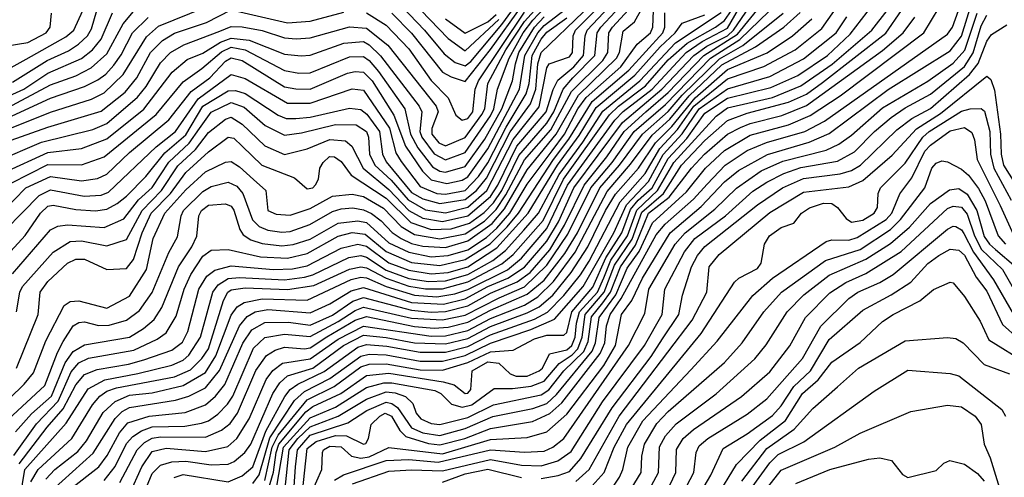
# Model space of a CAD drawing. Extents: x 501367 to 657802, y 482273 to 547541.
# Tile 405 of 656: x 612676 to 616166, y 507597 to 509222. Entities that reach past the tile are written whole.
import ezdxf

# ---------------------------------------------------------------- set-up
doc = ezdxf.new("R2010")
doc.units = 0

msp = doc.modelspace()

# ---------------------------------------------------------------- linework, layer by layer
at = {"layer": '0CON20XD'}
for points in [[(612650.2, 508319.8), (612785, 508475.3), (612810.9, 508489.1), (612845, 508493.9), (612975.4, 508484.6), (613045, 508514.8), (613097.5, 508582.5), (613145, 508626), (613205, 508715.6), (613276.8, 508783.2), (613313.2, 508835), (613355, 508894), (613425, 508928.2), (613471.5, 508911.5), (613545.7, 508845.7), (613615, 508812.4), (613675, 508819.7), (613795, 508849.9), (613868.1, 508848.1), (613905.6, 508825), (613912.7, 508805), (613916.4, 508745), (613935.4, 508705), (613992.7, 508652.7), (614052.7, 508582.7), (614115, 508547.2), (614185, 508535.7), (614265, 508556.4), (614331.9, 508615), (614425, 508796), (614517, 508913), (614545, 509051.1), (614553.3, 509065), (614625, 509089.8), (614635.1, 509105), (614638.4, 509165), (614646.8, 509185), (614922.5, 509465)], [(612789.6, 507550.4), (612936.8, 507683.2), (613013.7, 507806.3), (613039.3, 507830.7), (613065, 507844.7), (613228.3, 507871.7), (613275, 507885.9), (613335, 507915.1), (613384, 507976), (613455, 508135.6), (613482.2, 508167.8), (613510.3, 508185), (613555, 508192.5), (613705, 508181.1), (613775, 508212.9), (613850.8, 508259.2), (613895, 508270.8), (614065, 508218.3), (614177.7, 508212.3), (614255, 508231), (614335, 508274.4), (614405.8, 508304.2), (614465, 508343), (614545, 508435.1), (614585.9, 508504.1), (614640.2, 508625), (614812.8, 508857.2), (614951.8, 508975), (615065.5, 509095), (615111.8, 509128.2), (615184.9, 509165), (615206.9, 509185), (615335.7, 509374.3)], [(612855, 507555.4), (612956.5, 507635), (612985.7, 507674.3), (613029.5, 507755), (613059, 507791), (613135, 507814.7), (613262.6, 507827.4), (613335, 507854.8), (613369.7, 507885), (613402.6, 507927.4), (613466.9, 508073.1), (613499.2, 508120.8), (613545, 508147.3), (613628.5, 508148.5), (613705, 508137.6), (613785, 508173.3), (613857, 508223), (613895, 508235.9), (614065, 508190.6), (614135, 508183.3), (614185, 508185.5), (614264.1, 508205.9), (614345, 508251.3), (614439.2, 508290.8), (614485, 508325), (614554.7, 508405.3), (614607.6, 508492.4), (614676.6, 508635), (614757.6, 508735), (614818.5, 508825), (614895.7, 508895), (614975, 508963.9), (615101.7, 509095), (615220, 509170), (615362.8, 509345)], [(612585.5, 507825), (612691.9, 507928.1), (612725, 507968.4), (612768, 508082), (612833.1, 508206.9), (612855, 508221.2), (612885, 508223.5), (612985, 508198.1), (613065, 508240.2), (613124.9, 508335.1), (613148.8, 508445), (613190.9, 508535), (613265, 508617.9), (613335, 508682.3), (613405, 508716), (613425, 508718.7), (613455, 508699.4), (613504.1, 508654.1), (613547.9, 508615), (613555.5, 508545), (613585, 508531.3), (613635, 508528.4), (613705, 508551.3), (613785, 508595.1), (613855, 508602.2), (613895, 508594.4), (613965, 508552.9), (614027.9, 508488), (614075, 508459.3), (614165, 508443.5), (614255, 508462.1), (614323.3, 508506.7), (614365, 508548.1), (614399.6, 508600.4), (614465, 508724.2), (614558.9, 508831.1), (614632.6, 508967.4), (614743.3, 509076.7), (614760.6, 509105), (614764.3, 509175), (614777.1, 509195), (614878.4, 509305)], [(612664.8, 508185), (612675.8, 508255), (612685.9, 508275), (612795, 508396.3), (612855, 508433.9), (612895, 508436.9), (612985, 508418.8), (613055, 508441), (613109.5, 508545), (613178.3, 508615), (613236.9, 508703.1), (613298.9, 508761.1), (613345, 508821.6), (613405, 508868.7), (613425, 508875.2), (613465, 508851.2), (613545, 508773.7), (613615, 508742.7), (613695, 508762.8), (613775, 508796.2), (613831.3, 508791.4), (613853, 508773), (613892.9, 508695), (613985, 508619.4), (614055, 508544), (614105, 508517.3), (614174.6, 508505.4), (614265, 508525.2), (614345, 508594.4), (614371.2, 508635), (614437.7, 508772.3), (614541.9, 508895), (614566.5, 508973.5), (614583.2, 509006.8), (614639.9, 509055), (614674.5, 509095), (614680.5, 509165), (614688, 509185), (614805, 509310.6)], [(612664.8, 507985), (612741.3, 508175), (612747.9, 508255), (612775, 508293), (612845, 508358), (612875, 508372.3), (612905, 508371.6), (612985, 508335.4), (613055, 508338.1), (613078.9, 508371.1), (613110.3, 508465), (613141.7, 508535), (613210, 508605), (613265, 508679.4), (613345, 508753.1), (613415, 508805.2), (613435, 508801), (613465, 508773), (613534.2, 508705), (613649.9, 508659.9), (613695, 508621.4), (613715, 508624.8), (613725, 508635.6), (613735, 508656.2), (613740, 508695), (613751.4, 508715), (613774.4, 508735.6), (613791.9, 508735), (613815, 508718.8), (613850.4, 508670.4), (613975, 508588), (614061.9, 508501.9), (614135, 508477.5), (614205, 508479.3), (614270.8, 508499.2), (614322.1, 508537.9), (614355, 508571.7), (614385, 508616), (614445, 508740), (614545, 508854), (614569, 508895), (614602.6, 508975), (614637.1, 509015), (614715.3, 509095), (614723.5, 509175), (614736.3, 509195), (614837.8, 509305)], [(612768.7, 507591.3), (612799.8, 507625), (612881.4, 507688.6), (612912.9, 507727.1), (612972.2, 507827.8), (613013.8, 507866.2), (613065, 507888.9), (613145, 507897.3), (613255, 507922.9), (613335, 507969.3), (613370.8, 508029.2), (613425, 508172.7), (613447.3, 508202.7), (613471.5, 508218.5), (613535, 508230.8), (613695, 508226.3), (613850.9, 508299.1), (613885, 508307.3), (613905, 508305.3), (613974.8, 508274.8), (614075, 508243.9), (614155, 508238.2), (614218.9, 508248.9), (614265, 508264.2), (614405, 508334), (614454.7, 508375), (614545, 508481.1), (614617.9, 508635), (614785.3, 508864.7), (614815, 508896.4), (614917.5, 508975), (615038.7, 509105), (615095.7, 509144.3), (615185, 509191.8), (615255, 509313.1)], [(613976.5, 509326.5), (614111.1, 509185), (614180.5, 509100.5), (614220, 509070), (614255, 509057.6), (614275, 509073.1), (614385, 509205), (614469.1, 509320.9)], [(614033.6, 509323.6), (614194.5, 509155), (614255, 509111.4), (614375, 509222.4)], [(612575, 508809.8), (612785, 508893.9), (612930.4, 508939.6), (612975, 508962.3), (613042.6, 509027.4), (613125, 509161.2), (613168.3, 509198.3), (613335, 509266.2)], [(612592, 508718), (612753.3, 508786.7), (612935, 508832.2), (612985, 508853.8), (613093.5, 508946.5), (613124.1, 508985), (613175, 509068.7), (613210.6, 509105), (613257.5, 509132.5), (613385, 509181.4), (613425, 509197.5), (613465, 509196.2), (613535, 509183.5), (613615, 509156.9), (613655.7, 509154.3), (613705, 509157.6), (613845, 509196.2), (613905, 509192), (613981.2, 509131.2), (614151.8, 508915), (614159.1, 508895), (614137.4, 508835), (614137.4, 508815), (614161.2, 508785), (614185, 508774.1), (614255, 508803.8), (614313.8, 508885), (614324.3, 508905.7), (614335.9, 508995), (614399.7, 509115), (614465, 509215.9), (614535, 509293.1)], [(612975, 507586.5), (613013.8, 507636.2), (613055, 507717.3), (613077.3, 507742.7), (613107.2, 507762.8), (613145, 507776.1), (613260.8, 507779.2), (613320.4, 507789.6), (613345, 507798.1), (613377.9, 507822.1), (613412.9, 507857.1), (613430.9, 507885), (613504.4, 508055.6), (613545, 508094), (613615, 508105.8), (613705, 508096.9), (613805, 508149.9), (613865, 508189.5), (613895, 508201.4), (614065, 508162.5), (614175, 508156.1), (614255, 508173.3), (614375.6, 508234.4), (614465, 508274.1), (614545, 508350.6), (614619.3, 508460.7), (614700.1, 508625), (614776.1, 508715), (614854.7, 508825), (614965, 508920.8), (615124.6, 509085), (615229, 509151), (615367.4, 509285)], [(613223.3, 507596.6), (613255, 507607.3), (613415, 507581.8), (613465, 507602.4), (613501.9, 507635), (613548.9, 507761.1), (613615.4, 507884.6), (613635, 507908.8), (613662.1, 507927.9), (613755, 507972.6), (613875, 508059.4), (613905, 508069.1), (613976.9, 508063.1), (614095, 508041.7), (614185, 508041.1), (614265, 508062), (614345, 508103.2), (614501, 508159), (614546.4, 508183.6), (614605, 508242.3), (614663.4, 508316.6), (614695, 508364.9), (614804.3, 508575.7), (614893.8, 508676.2), (614945, 508764.7), (615008.2, 508831.8), (615065.7, 508914.3), (615185, 509011.3), (615314.5, 509055.5), (615424.8, 509115), (615520, 509190), (615578.8, 509275)], [(613545, 507586.2), (613570.3, 507705), (613592.5, 507747.5), (613695, 507872.7), (613790.2, 507919.8), (613885, 507989.7), (613915, 507998.9), (613975, 508000.4), (614095, 507979), (614175, 507977.2), (614264.8, 508005), (614345, 508042.8), (614425, 508049.2), (614501, 508089), (614545, 508102.4), (614605, 508102.5), (614615, 508110.9), (614633.8, 508185), (614707.6, 508272.4), (614753.6, 508376.4), (614811, 508465), (614841.8, 508548.2), (614868.5, 508581.5), (614917.7, 508625), (614975, 508729.6), (615040.4, 508799.6), (615105, 508890.3), (615185, 508943.4), (615339, 508981), (615435, 509024.2), (615540, 509095), (615619.6, 509170.4), (615700.3, 509275)], [(613711.8, 507545), (613747.3, 507625), (613749, 507685), (613753.1, 507695), (613775, 507708.3), (613815, 507705.1), (613852.5, 507672.5), (613885, 507665.1), (613915, 507670.1), (613985, 507703.5), (614175, 507681.3), (614345, 507732.2), (614475, 507739.2), (614545, 507758.5), (614615, 507821.8), (614746.2, 507993.8), (614787.5, 508065), (614809.5, 508175), (614845.4, 508224.6), (614884.3, 508304.3), (614981.5, 508465), (615091.5, 508558.5), (615175, 508646), (615224.1, 508685.9), (615327, 508743), (615475, 508787.3), (615545, 508817.8), (615755, 508974.1), (615975, 509111.4), (616015, 509163.4), (616055.5, 509294.5)], [(613995, 509245.2), (614065, 509173.8), (614175, 509035.8), (614205, 509018.9), (614255, 509002.8), (614345, 509115.7), (614457.5, 509272.5)], [(612075, 509242.1), (612117, 509217), (612139.1, 509185), (612185.2, 508995), (612193.2, 508905), (612224.4, 508874.4), (612265, 508864.8), (612296.8, 508866.8), (612335, 508878.4), (612494.6, 508985.4), (612601.9, 509028.1), (612698.5, 509081.5), (612839.1, 509160.9), (612867.7, 509185), (612899.2, 509255)], [(612181.5, 509261.5), (612215, 509111.1), (612276.2, 508975), (612299.4, 508949.4), (612335, 508945.2), (612414.7, 508985), (612456.8, 509023.2), (612554.7, 509055.3), (612599.2, 509090.8), (612631.2, 509128.8), (612705, 509140.9), (612769.5, 509175), (612784.2, 509195), (612788.2, 509245)], [(612585, 508927.7), (612691, 508975), (612775, 509031.7), (612895, 509084.1), (612933.4, 509115), (612965, 509153.1), (613005, 509246)], [(612592.1, 508345), (612695, 508455.7), (612749.7, 508535), (612775, 508559.9), (612795, 508563.2), (612875, 508547.9), (612945, 508543.2), (612985, 508549), (613021.2, 508568.8), (613055, 508595.2), (613122.4, 508665), (613190.8, 508749.2), (613265, 508813.1), (613325.4, 508914.6), (613415, 508969.7), (613441, 508971), (613475, 508959.7), (613592.7, 508882.7), (613620.7, 508870.7), (613655, 508870.5), (613705, 508875.8), (613845, 508907.7), (613885, 508902.8), (613906.8, 508886.8), (613951.1, 508825), (613962.3, 508745), (613975, 508717.2), (614065, 508608.8), (614105, 508585.6), (614165, 508569.2), (614255, 508583.3), (614295.8, 508615), (614331.3, 508658.7), (614415, 508823.2), (614486.4, 508923.6), (614505.1, 508974.9), (614513, 509065), (614525, 509105.9), (614675, 509249.9)], [(612615, 508540.2), (612698, 508625), (612785, 508665.1), (612895, 508649.6), (612952.1, 508657.9), (612985, 508673.4), (613065, 508750.2), (613205, 508866.1), (613283.5, 508966.5), (613349.4, 509015), (613405, 509074.6), (613425, 509086.7), (613465, 509076.4), (613615, 508983.7), (613655, 508975.9), (613705, 508975.4), (613838.1, 509031.9), (613865, 509038.1), (613895, 509035.7), (613925, 509004.8), (614002.3, 508882.3), (614043.4, 508773.4), (614103.8, 508683.8), (614135, 508653), (614189.8, 508640.2), (614245, 508651.9), (614265, 508663.8), (614335, 508763.6), (614447.5, 508975), (614467.1, 509095), (614512.3, 509175), (614535, 509201.5), (614611, 509259)], [(612615, 508899.1), (612785, 508990.7), (612875, 509022), (612929.4, 509050.6), (612985, 509101.1), (613042.8, 509207.2), (613079.4, 509250.6)], [(612620.8, 508679.2), (612775, 508750.3), (612895, 508764.9), (612985, 508798.4), (613115.5, 508904.5), (613215.9, 509035), (613270, 509080), (613325, 509102.4), (613387.4, 509142.6), (613425, 509156.7), (613489.6, 509149.6), (613615, 509099.9), (613674, 509094), (613705, 509096.4), (613825, 509138.4), (613895, 509143.8), (613915, 509132.9), (613955, 509093.2), (614092.3, 508915), (614101.1, 508895), (614094.9, 508825.1), (614101.4, 508805), (614145, 508745.1), (614185, 508724.2), (614255, 508750.4), (614345, 508880), (614357, 508905), (614370.1, 508975), (614411.6, 509085), (614460.9, 509175), (614495, 509220.2), (614535, 509262.2)], [(612625, 508786.6), (612775, 508840.5), (612965, 508897.1), (613050.2, 508965), (613090.8, 509015), (613139.9, 509105), (613182.2, 509147.8), (613225, 509173.5), (613337.9, 509212.1), (613425, 509257.1), (613625, 509210.3), (613705, 509216.3), (613825, 509249)], [(612636, 507804), (612765, 507923.2), (612809.7, 508040.3), (612830.4, 508079.6), (612865, 508134.7), (612885, 508147.3), (612905, 508149.6), (612955, 508135.8), (612993.1, 508136.9), (613055, 508155.8), (613100.3, 508189.7), (613145, 508253.5), (613204.4, 508395.6), (613235, 508450.9), (613248, 508525), (613256.7, 508545), (613325, 508612.4), (613355, 508629.2), (613415, 508644.8), (613445, 508630.6), (613466.9, 508605), (613500.8, 508510.8), (613525, 508487.9), (613555, 508475.2), (613605, 508467), (613635, 508470.5), (613704.7, 508495), (613785, 508541.5), (613815, 508550.9), (613856.4, 508553.6), (613895, 508547.4), (613923.5, 508533.5), (613957.8, 508507.8), (613996.5, 508466.5), (614028.5, 508445), (614065, 508427.7), (614105, 508417.7), (614185, 508413.6), (614265, 508436.3), (614351.3, 508498.7), (614395, 508550), (614475, 508689.2), (614577.4, 508815), (614656.6, 508953.4), (614791.3, 509085), (614802.1, 509105), (614815, 509180.7), (614855.8, 509214.2), (614883.6, 509265)], [(612645, 508641.2), (612775, 508707.4), (612895, 508706.3), (612975, 508734.8), (613159.2, 508885), (613255, 509001.7), (613321.8, 509048.2), (613391.8, 509108.2), (613425, 509124), (613475.3, 509115.3), (613615, 509040.9), (613665, 509032.3), (613705, 509033.5), (613845, 509089.9), (613895, 509090.8), (613915, 509077.1), (613948, 509038), (614041.7, 508905), (614061.5, 508815), (614086.9, 508766.9), (614139.8, 508699.8), (614165, 508684.5), (614185, 508680.2), (614255, 508700.5), (614325, 508797.9), (614385.3, 508905), (614423.2, 509005), (614433.8, 509065), (614445.4, 509105), (614500.8, 509195), (614535, 509232.1)], [(612650.3, 509000.2), (612773.1, 509076.9), (612848.5, 509111.5), (612884.8, 509135), (612915.6, 509164.4), (612930.9, 509189.1), (612949.1, 509255)], [(612654.8, 507675.2), (612735, 507787.1), (612812, 507868), (612858, 507972), (612885, 508003.8), (612920, 508020), (613080.8, 508049.2), (613162.7, 508087.3), (613195, 508110.5), (613230.1, 508169.9), (613259.2, 508265), (613282.3, 508317.7), (613325, 508382.3), (613355, 508404), (613415, 508406.2), (613529.9, 508380.1), (613625, 508375.3), (613695, 508392.4), (613805, 508453), (613855, 508466.7), (613900.7, 508460.7), (613975, 508398.4), (614065, 508360.2), (614165, 508348.9), (614255, 508370.4), (614344.1, 508425.9), (614403.8, 508486.2), (614444.7, 508535.3), (614568.4, 508725), (614622.7, 508797.3), (614705, 508931.4), (614835, 509042.4), (614955.7, 509175), (614963, 509195), (614963.3, 509246.7)], [(612660, 507415), (612694.3, 507625), (612840.6, 507789.4), (612919, 507911), (612977.1, 507943), (613095, 507966.2), (613215.4, 507995), (613255, 508012.9), (613275, 508030.5), (613317.1, 508095), (613360.4, 508255), (613379.9, 508280.1), (613415, 508302.8), (613455, 508307.1), (613615, 508298.8), (613685, 508307.4), (613715, 508316.3), (613842.3, 508377.7), (613885, 508384.3), (613905, 508378.8), (613975, 508333), (614055, 508303.7), (614125, 508292.8), (614184.9, 508295.1), (614265, 508317.7), (614353.2, 508366.8), (614397.7, 508402.3), (614463.4, 508475), (614515.1, 508535), (614587.8, 508672.2), (614672.4, 508787.6), (614742.6, 508897.4), (614874.8, 509005.2), (615000.4, 509139.6), (615162.3, 509247.7)], [(612660.7, 507759.3), (612717.4, 507822.6), (612788.2, 507885), (612836.5, 508003.5), (612865, 508044.3), (612905, 508067.8), (613065, 508095.2), (613114.7, 508125.3), (613152.8, 508157.2), (613179.8, 508200.2), (613238.8, 508345), (613286.1, 508415), (613303.3, 508453.3), (613310.8, 508525), (613320.2, 508545), (613345, 508563.6), (613405, 508567.8), (613425, 508559.6), (613435, 508545.8), (613456.6, 508476.6), (613468.3, 508458.3), (613495, 508440), (613535, 508426.9), (613605, 508418.8), (613645, 508424), (613705, 508442.5), (613805, 508499.6), (613875, 508507.9), (613905, 508501.5), (613985, 508429.3), (614055, 508396.5), (614135, 508379.9), (614195, 508384.3), (614265, 508405.4), (614331.2, 508448.8), (614367.9, 508482.1), (614413.2, 508535), (614475, 508637.4), (614563.2, 508756.8), (614606.8, 508815), (614654.6, 508905), (614684.1, 508945.9), (614807.4, 509055), (614865.1, 509134.9), (614912.7, 509175), (614920, 509195), (614922.3, 509255)], [(612674.3, 507645.7), (612772.7, 507775), (612830.1, 507839.9), (612875, 507925.2), (612905, 507961.9), (612950, 507980), (613061.2, 507998.8), (613115.8, 508014.2), (613215, 508048.3), (613252.5, 508077.4), (613271.7, 508115), (613311.3, 508265), (613338.9, 508311.1), (613367.2, 508332.8), (613425, 508347.6), (613575, 508335.3), (613642.6, 508337.4), (613695, 508348.5), (613815, 508411), (613875, 508425.5), (613905, 508418.2), (613985, 508359.3), (614055, 508332.3), (614135, 508320), (614195, 508324.5), (614265.1, 508345), (614367.9, 508412.1), (614479, 508535), (614534.1, 508625.9), (614582.2, 508705), (614659.8, 508810.2), (614719.9, 508910.1), (614856.5, 509025), (614946.2, 509125), (614999.5, 509175), (615025, 509209), (615105, 509239.4)], [(612715, 507581.2), (612740.8, 507625), (612860.8, 507735), (612934, 507855), (612959.8, 507885), (612985, 507902.9), (613019.3, 507915), (613225, 507953.7), (613281.3, 507978.7), (613321.4, 508018.6), (613345, 508054), (613398.5, 508225), (613414.2, 508255), (613425, 508262.9), (613475, 508270.5), (613625, 508264.2), (613718.5, 508278.5), (613845, 508336.3), (613885, 508344.7), (613905, 508341.1), (613975, 508303.8), (614055, 508275.9), (614115, 508266), (614175, 508266.7), (614265, 508291.1), (614385, 508354.9), (614425, 508387.8), (614531.2, 508508.8), (614604.2, 508655.9), (614766.3, 508883.7), (614798.4, 508915), (614895, 508987.6), (614975, 509079.1), (615041.7, 509138.3), (615142.9, 509195), (615175, 509219.5), (615199.6, 509255)], [(613031.2, 507578.8), (613092.7, 507695), (613118.6, 507721.4), (613145, 507735.9), (613175, 507740.7), (613335, 507740.4), (613391.4, 507765), (613421.8, 507788.2), (613448.5, 507825), (613513.5, 507976.5), (613550.7, 508029.3), (613581.6, 508048.4), (613615, 508059.5), (613685, 508053.5), (613705, 508057.1), (613764.4, 508095.6), (613865, 508154.9), (613905, 508168.1), (614075, 508132.7), (614145, 508127), (614195, 508130.4), (614265, 508147.9), (614345, 508191.1), (614475, 508247.3), (614535, 508297.2), (614608.2, 508391.8), (614652.9, 508465), (614733, 508625), (614802.7, 508705), (614883.2, 508815), (614975, 508896.4), (615025, 508953.7), (615156.8, 509083.2), (615239.6, 509130.4), (615382.6, 509245)], [(613065, 507537.5), (613109.3, 507635), (613145, 507688.5), (613195, 507700.3), (613335, 507689.6), (613413.1, 507706.9), (613445, 507735.2), (613489.6, 507805), (613549, 507945), (613573.3, 507976.7), (613607.1, 508002.9), (613705, 508018.4), (613805, 508087.4), (613895, 508134), (614135, 508098), (614185, 508099.9), (614265, 508118.9), (614345, 508161.6), (614465, 508208.9), (614512.3, 508237.7), (614568.1, 508291.9), (614645, 508396.7), (614758.6, 508611.4), (614841.7, 508708.4), (614917.9, 508812.1), (614980.9, 508869.1), (615049, 508951), (615165, 509061), (615284.6, 509125.4), (615384.4, 509195.6), (615442.6, 509247.4)], [(613502.1, 507575), (613525, 507606.7), (613562.8, 507737.2), (613650.1, 507869.9), (613685, 507902.3), (613775, 507948.6), (613885, 508027.3), (613915, 508034.2), (613975, 508032.1), (614095, 508010.2), (614175, 508009.4), (614255, 508030.3), (614345, 508073.7), (614488.1, 508121.9), (614571.6, 508158.4), (614673.6, 508275), (614782.1, 508465), (614827.1, 508565), (614905, 508647), (614957.1, 508742.9), (615025, 508816.5), (615084.9, 508905.1), (615185, 508976.9), (615335, 509020.6), (615455, 509082.4), (615569.9, 509175), (615608.3, 509231.7)], [(613521.9, 507435), (613575, 507615.3), (613584.9, 507685), (613595, 507715), (613690, 507830), (613715, 507848.7), (613813.9, 507895), (613905, 507959), (613985, 507966.9), (614176.9, 507936.9), (614215.7, 507925.7), (614255, 507894.6), (614265, 507896.1), (614275, 507908.6), (614280.2, 507975), (614335, 508007.9), (614375, 508002.4), (614414.5, 507964.5), (614436.1, 507956.1), (614475, 507957), (614517.5, 507975), (614528.9, 507985), (614554.1, 508035.9), (614615, 508049.4), (614633.7, 508065), (614645.6, 508095), (614649.5, 508145), (614660.2, 508185), (614723.8, 508255), (614746.4, 508305), (614772.1, 508367.9), (614830.6, 508455), (614863.8, 508546.2), (614937.4, 508615), (614994.4, 508715), (615145, 508879.9), (615185, 508908.7), (615345, 508945.6), (615445, 508987), (615555.8, 509064.2), (615696.7, 509185), (615750.9, 509255)], [(613568.7, 507455), (613611, 507705), (613705, 507808.2), (613795, 507846.2), (613905, 507916.6), (613967.3, 507932.7), (613995, 507933), (614147.3, 507905), (614168.9, 507895), (614207.1, 507857.2), (614245, 507846.5), (614278.8, 507855), (614357.4, 507912.6), (614422.6, 507912.6), (614489, 507921), (614535, 507939.1), (614588.6, 508001.4), (614635, 508032.4), (614655, 508053.6), (614670.4, 508095), (614680.4, 508175), (614748.4, 508255), (614785, 508350.2), (614847, 508443), (614881.5, 508538.5), (614958, 508605), (615022.2, 508705), (615105, 508793.3), (615185.7, 508864.3), (615255, 508890.2), (615401.4, 508928.6), (615465, 508957.8), (615521.4, 508998.6), (615746.3, 509173.7), (615801.5, 509255)], [(613610.2, 507490.2), (613631.1, 507695), (613661.6, 507735), (613705, 507776.7), (613805, 507814.6), (613905, 507874.5), (613975, 507900.4), (614007.2, 507897.2), (614044, 507884), (614069.6, 507859.6), (614081, 507825), (614098.4, 507805), (614135, 507788), (614165, 507784.9), (614265, 507810.3), (614355, 507854.1), (614525, 507890.5), (614551.5, 507908.5), (614605, 507975.7), (614676.1, 508043.9), (614690.6, 508079.4), (614702.7, 508167.3), (614743.3, 508216.8), (614770.5, 508255), (614805.2, 508345), (614858.9, 508421.1), (614904.9, 508535), (614978.5, 508591.5), (615057.4, 508695), (615103.9, 508745), (615185, 508814.9), (615231, 508839), (615265, 508853.1), (615378.1, 508881.9), (615465, 508917.3), (615735, 509112.5), (615807.7, 509175), (615848.9, 509231.1)], [(613639.9, 507425), (613654.1, 507634.1), (613661, 507695), (613705, 507746.7), (613839, 507791), (613906.4, 507835), (613975, 507863.8), (613995, 507859.7), (614014.7, 507844.7), (614065, 507772.8), (614105, 507755.8), (614165, 507746.2), (614255, 507770.1), (614353.1, 507813.1), (614495, 507841.1), (614545, 507859.1), (614578.7, 507891.3), (614705.2, 508045), (614717.4, 508075), (614730.7, 508165), (614788.7, 508245), (614829.4, 508339.4), (614871.5, 508398.5), (614919.6, 508500.4), (615039.7, 508610.3), (615107.4, 508695), (615175, 508757.6), (615265, 508811.5), (615400.9, 508849.1), (615478.5, 508881.5), (615585, 508951.7), (615881.2, 509175), (615936, 509265)], [(613676.9, 507535), (613695, 507700), (613727, 507725), (613795, 507745.9), (613834.2, 507744.2), (613895, 507714.7), (613902.4, 507717.6), (613912.8, 507735), (613922.4, 507785), (613952.5, 507815), (613971.5, 507825), (613994, 507815), (614023.1, 507763.1), (614045, 507742.3), (614125, 507717.1), (614165, 507712.5), (614253.7, 507735), (614345, 507771), (614493.9, 507796.1), (614555, 507823.5), (614598, 507862), (614733.7, 508036.3), (614750.8, 508075), (614756.5, 508135), (614769.3, 508175), (614808.4, 508231.6), (614932.3, 508457.7), (614963.8, 508496.2), (615065.1, 508584.9), (615112.5, 508637.5), (615176.5, 508705), (615255, 508757.1), (615323.9, 508786.1), (615458.8, 508825), (615528.5, 508861.5), (615965, 509170.7), (615983, 509195), (616004, 509254)], [(613792.4, 507587.6), (613823.8, 507606.2), (613975, 507657.1), (614055, 507660.1), (614159, 507651), (614345, 507694.7), (614465, 507686.5), (614535, 507690.7), (614566.2, 507705), (614605, 507735.2), (614834.6, 508065), (614891.7, 508178.3), (614905.7, 508265), (614999.1, 508425), (615034.6, 508465.4), (615140.7, 508549.3), (615216.7, 508623.3), (615304.7, 508684.7), (615380.9, 508719.1), (615535, 508759), (615579.8, 508780.2), (615625, 508811.6), (615735, 508908.5), (615895, 509003.7), (615985, 509067.2), (616026.8, 509113.2), (616070.6, 509245)], [(613855.8, 507574.2), (613985, 507619), (614065, 507624.3), (614175, 507620.7), (614345, 507660.7), (614455, 507640.2), (614525, 507638.3), (614583.7, 507656.3), (614631, 507689), (614741.5, 507865), (614891, 508065), (614953.4, 508175), (614962.8, 508265), (615032.6, 508397.4), (615069.7, 508445), (615177.5, 508525), (615275, 508613), (615324.8, 508645.2), (615385, 508676), (615445, 508697.4), (615575, 508719.9), (615635, 508752.3), (615706.2, 508825), (615765, 508874.6), (615815, 508909.1), (615905, 508957.2), (616025, 509055.4), (616056, 509104), (616085, 509199.6), (616105, 509237.4)], [(613905.6, 509245.6), (613975, 509201.8), (614055, 509118.3), (614135, 509005.6), (614194.7, 508944.7), (614222.3, 508882.3), (614244.6, 508864.6), (614265, 508871.1), (614282.1, 508895), (614291.1, 508975), (614302.3, 509005), (614465, 509249)], [(614185, 509224.6), (614255, 509174), (614335, 509213.9), (614365, 509240)], [(612435, 508782.2), (612785, 508943.4), (612905, 508984.4), (612952.2, 509007.8), (612981, 509029), (613009.1, 509060.9), (613035, 509097), (613075.5, 509175), (613130.7, 509229.3)], [(613108.3, 507521.7), (613145, 507610.9), (613175, 507640.8), (613215, 507652.2), (613265, 507654.7), (613355, 507641.9), (613415, 507644.5), (613436.2, 507653.8), (613474, 507685), (613495, 507715.2), (613573, 507895), (613597.8, 507932.2), (613625, 507957.2), (613715, 507985.3), (613823.5, 508065), (613895, 508101.8), (613975, 508094.2), (614075, 508074.6), (614185, 508070.7), (614265, 508090.4), (614345, 508132.7), (614475, 508181.4), (614517.1, 508203), (614565.6, 508244.4), (614631.2, 508325), (614690.3, 508415), (614753.1, 508545), (614788, 508602), (614869.7, 508695), (614929.7, 508785), (614987.5, 508842.5), (615070.3, 508945), (615185, 509044.6), (615325.5, 509104.5), (615415, 509164.9), (615484.7, 509225.3)], [(614028.5, 508718.5), (614095, 508630.1), (614155, 508605.3), (614185, 508602.3), (614255, 508615.8), (614301.8, 508665), (614335, 508713.6), (614400.1, 508839.9), (614471, 508959), (614481.9, 508995), (614492.4, 509095), (614525, 509152.1), (614545, 509177.4), (614615, 509228.5)], [(614525, 507593.3), (614585, 507603.6), (614625, 507618.6), (614665.7, 507664.3), (614775.8, 507844.2), (614914.2, 508025.8), (614955, 508088.7), (615012.2, 508175), (615025.5, 508244.5), (615057.6, 508345), (615078.3, 508385), (615105, 508416.5), (615291, 508565), (615380.3, 508625), (615455, 508657.5), (615585, 508674.7), (615625, 508686.4), (615657.2, 508705), (615785, 508830.5), (615838.9, 508871.1), (615905, 508906.1), (616043.3, 509026.7), (616073.8, 509066.2), (616105, 509145.4), (616121, 509169), (616175, 509203.5)], [(612564.7, 508415.3), (612745, 508597.4), (612785, 508617.4), (612904.6, 508595.4), (612965, 508599.5), (612990.7, 508609.3), (613159, 508771), (613227.9, 508825), (613308.6, 508941.4), (613425, 509027.2), (613475, 509013.2), (613625, 508925.1), (613705, 508924.9), (613855, 508976.5), (613895, 508971.2), (613986.4, 508836.4), (614009.6, 508749.6), (614028.5, 508718.5)], [(614647.5, 507582.5), (614694.4, 507625.6), (614801.1, 507815), (615060, 508155), (615111.7, 508255), (615120.4, 508345), (615155, 508388.8), (615335, 508537.8), (615455, 508609.1), (615615, 508628.5), (615665, 508651.2), (615768.7, 508741.3), (615855.5, 508834.5), (615940.8, 508889.2), (616105, 509021.2), (616119, 509009), (616131.5, 508971.5), (616152.7, 508815), (616154.9, 508745), (616164, 508705), (616230.3, 508600.3)], [(614695.1, 507554.9), (614748.3, 507615), (614783, 507705), (614826.6, 507785), (615091.7, 508108.3), (615209.6, 508290.4), (615225.6, 508304.4), (615291.8, 508338.2), (615305, 508357.1), (615316.6, 508425), (615333.7, 508455), (615375, 508483.6), (615419.9, 508500.1), (615447.5, 508535), (615476.1, 508553.9), (615525, 508570.9), (615555, 508568.9), (615575.7, 508555.7), (615605.6, 508515.6), (615625, 508503.4), (615665, 508510), (615705, 508534.5), (615716.5, 508555), (615719, 508605), (615727.1, 508625), (615815, 508712.4), (615877.9, 508805), (615900.3, 508825), (616015, 508897.6), (616045.2, 508905.2), (616085, 508906.8), (616096.8, 508896.8), (616115.3, 508825), (616117.6, 508745), (616129.7, 508695), (616190.7, 508580.7)], [(614766.7, 507545), (614802.1, 507597.9), (614814.2, 507625), (614831.2, 507705), (614885, 507797.7), (615055, 507979.4), (615149, 508081), (615275, 508242.3), (615345, 508303.8), (615535, 508434.8), (615555, 508440.2), (615615, 508439.7), (615645, 508448.2), (615747.3, 508512.7), (615767.3, 508535), (615795.8, 508604.2), (615839, 508661), (615885.3, 508754.7), (615905, 508776.3), (615975, 508827.4), (616025, 508839.4), (616051.2, 508821.2), (616060.6, 508795), (616069.7, 508725), (616152.2, 508562.2), (616198.7, 508458.7)], [(614830.8, 507535), (614879.2, 507615), (614881.9, 507671.9), (614890.4, 507715), (614935, 507788.5), (614975, 507831.5), (615174.9, 508005.1), (615237.1, 508075), (615313.5, 508185), (615376.1, 508255), (615533, 508367), (615655, 508405.8), (615762.6, 508477.4), (615798, 508512), (615884.8, 508625), (615909.2, 508695), (615925, 508712.2), (615945, 508720.6), (615965, 508717.8), (616015, 508691.5), (616039.6, 508669.6), (616075, 508623), (616098.5, 508578.5), (616144.9, 508455), (616170.6, 508425)], [(614897.4, 507535), (614940.1, 507615), (614944.1, 507705.9), (614965.5, 507745), (615003.2, 507786.8), (615145, 507893.7), (615282.3, 508017.7), (615322.5, 508067.5), (615396.8, 508185), (615455.7, 508245), (615545, 508314.5), (615675, 508371.3), (615762.9, 508427.1), (615829.8, 508485), (615905, 508569.5), (615971.7, 508618.3), (616005, 508622.2), (616035, 508602.5), (616069.5, 508545), (616095, 508452.6), (616113.6, 508425), (616135.7, 508405.7), (616207.4, 508345)], [(614968.4, 507545), (615001.4, 507615), (615004.4, 507695.6), (615028.3, 507735), (615065, 507766.8), (615235, 507884), (615335, 507972), (615406.1, 508063.9), (615461.9, 508165), (615547.6, 508252.4), (615605, 508289.2), (615675, 508321), (615801.2, 508398.8), (615965, 508551.1), (615985, 508560), (616015, 508556.7), (616035, 508532), (616060.9, 508455), (616086.1, 508406.1), (616160.6, 508335), (616222.5, 508225)], [(615028.1, 507541.9), (615065.8, 507615), (615073.7, 507685), (615085, 507708.6), (615115.3, 507734.7), (615255, 507821.1), (615325, 507876), (615451, 508019), (615516.3, 508133.7), (615615, 508231.6), (615647.6, 508255), (615725, 508289.3), (615772.1, 508317.9), (615965, 508477.9), (615985, 508488.4), (615995, 508487.3), (616015, 508476.1), (616023.4, 508463.4), (616056.7, 508396.7), (616128.6, 508298.6), (616197.6, 508177.6)], [(615090.3, 507545), (615126.5, 507605), (615169.9, 507700.1), (615255, 507751.2), (615345, 507816.8), (615375, 507851), (615420.1, 507919.9), (615479.5, 507975), (615545, 508086.4), (615665, 508190.8), (615765.1, 508244.9), (615835, 508290), (615895, 508356.2), (615933.8, 508385), (615975, 508407.8), (616005, 508403.8), (616025, 508385.6), (616067.3, 508307.3), (616105, 508258.6), (616160.2, 508140.2), (616270.9, 508040.9)], [(615144.4, 507525), (615216.8, 507643.2), (615300.5, 507729.5), (615390.4, 507799.6), (615450.7, 507895), (615506.7, 507943.2), (615555, 508006.2), (615655, 508076.2), (615735, 508150.5), (615772.3, 508175), (615866.6, 508223.4), (615915, 508264.6), (615975, 508290), (615985, 508287.5), (616025, 508239.1), (616081.4, 508151.4), (616111.8, 508085), (616245, 508002.3)], [(615236, 507584), (615325, 507699.1), (615421.3, 507768.7), (615487.8, 507842.2), (615575, 507918.8), (615649.3, 507985), (615815, 508082), (615965, 508094), (615995, 508089.7), (616021.1, 508075), (616095, 507998.4), (616184.5, 507965)], [(615235, 507510.5), (615335, 507648.8), (615365, 507678.2), (615456.1, 507723.9), (615705, 507903.3), (615825, 507977.5), (615975, 507966), (616005, 507957.1), (616157.7, 507837.7), (616170.4, 507815)], [(615220.8, 507425), (615375, 507623.3), (615566, 507704), (615655.6, 507754.4), (615835, 507831.2), (615965, 507853.2), (616015, 507847), (616063.3, 507815), (616084.7, 507785), (616094.7, 507715), (616116.6, 507666.6), (616158.7, 507528.7)], [(615426.9, 507575), (615548.1, 507625), (615685, 507661.4), (615725, 507666.5), (615767.1, 507657.1), (615805, 507607.3), (615825, 507597.3), (615925, 507621.5), (615952.5, 507647.5), (615973, 507657), (616025, 507644.1), (616071.3, 507611.3), (616095, 507584.1)], [(614175, 507579.9), (614255, 507609.7), (614335, 507626.6), (614455, 507597.3)]]:
    msp.add_lwpolyline(points, dxfattribs=at)

doc.saveas('drawing.dxf')
